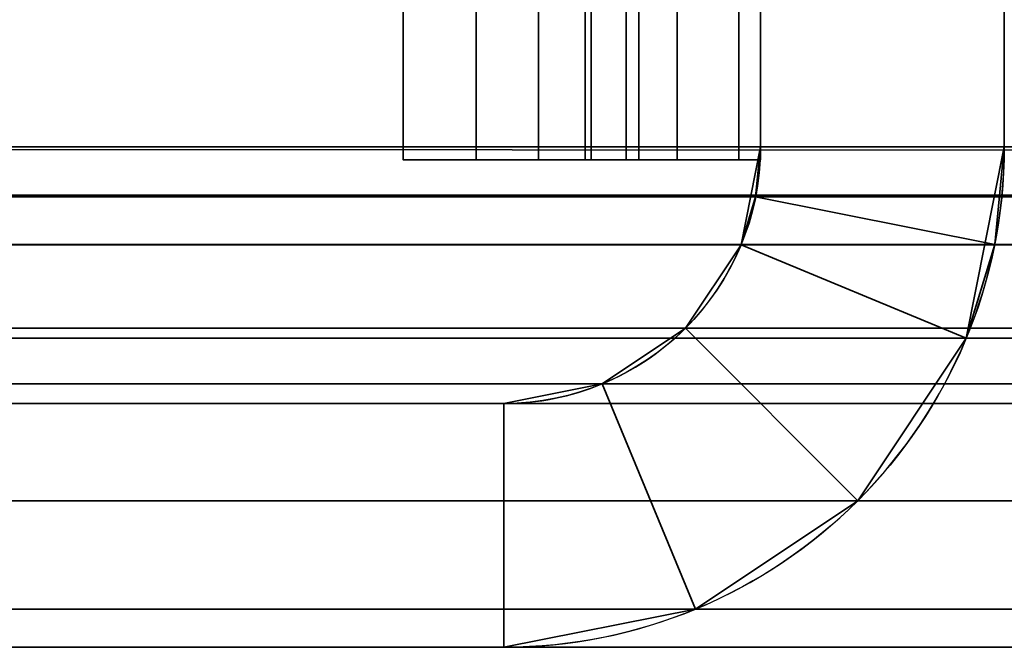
# Model space of a CAD drawing. Header units: millimetres. Extents: x -587 to 3688, y -115 to 120.
# Tile 621 of 656: x 2481.44 to 2487.5, y -50 to -46.14. Entities that reach past the tile are written whole.
import ezdxf

# ---------------------------------------------------------------- set-up
doc = ezdxf.new("R2010")
doc.units = ezdxf.units.MM
doc.layers.add('151', color=7, linetype='Continuous', true_color=0xffffff)

# ---------------------------------------------------------------- blocks, each defined once
blk = doc.blocks.new('UG_SURFACE_088')
at = {"layer": '151', "color": 252, "linetype": 'Continuous', "lineweight": 35}
for points in [[(2485.25, -19.7109, 1006.1272), (2485.25, -19.658, 1005.6237), (2485.25, -40.4485, 996), (2485.25, -47, 1014.0001)], [(2485.25, -19.7109, 1006.1272), (2485.25, -47, 1014.0001), (2485.25, -47, 1014.25), (2485.25, -45.3736, 1014.5735)], [(2486.0001, -20.3733, 1005.3914), (2486.0001, -20.4589, 1006.2059), (2486.0001, -47, 1014.0001), (2486.0001, -40.4485, 996)], [(2486.0001, -45.3736, 1014.5735), (2486.0001, -47, 1014.25), (2486.0001, -47, 1014.0001), (2486.0001, -20.4589, 1006.2059)], [(2486.0001, -47, 1014.0001), (2485.25, -47, 1014.0001), (2485.25, -40.4485, 996), (2486.0001, -40.4485, 996)], [(2485.25, -47, 1165.75), (2485.25, -45.3736, 1165.4265), (2485.1739, -45.52, 1165.0729), (2485.1739, -47, 1165.3674)], [(2485.25, -45.3736, 1014.5735), (2485.25, -47, 1014.25), (2485.1739, -47, 1014.6327), (2485.1739, -45.52, 1014.927)], [(2485.25, -45.3736, 1165.4265), (2485.25, -47, 1165.75), (2485.25, -47, 1166), (2485.25, -45.7122, 1169.5381)], [(2485.8668, -47, 1165.0803), (2485.8668, -45.6299, 1164.8078), (2486.0001, -45.3736, 1165.4265), (2486.0001, -47, 1165.75)], [(2485.8668, -45.6299, 1015.1923), (2485.8668, -47, 1014.9196), (2486.0001, -47, 1014.25), (2486.0001, -45.3736, 1014.5735)], [(2486.0001, -45.8491, 1169.1622), (2486.0001, -47, 1166), (2486.0001, -47, 1165.75), (2486.0001, -45.3736, 1165.4265)], [(2485.1739, -47, 1165.3674), (2485.1739, -45.52, 1165.0729), (2484.9572, -45.6442, 1164.7732), (2484.9572, -47, 1165.0429)], [(2485.1739, -45.52, 1014.927), (2485.1739, -47, 1014.6327), (2484.9572, -47, 1014.9571), (2484.9572, -45.6442, 1015.2268)], [(2484.9572, -47, 1165.0429), (2484.9572, -45.6442, 1164.7732), (2484.6327, -45.7271, 1164.573), (2484.6327, -47, 1164.8262)], [(2484.9572, -45.6442, 1015.2268), (2484.9572, -47, 1014.9571), (2484.6327, -47, 1015.1739), (2484.6327, -45.7271, 1015.4271)], [(2485.4875, -47, 1164.5125), (2485.4875, -45.8471, 1164.2833), (2485.8668, -45.6299, 1164.8078), (2485.8668, -47, 1165.0803)], [(2485.4875, -45.8471, 1015.7168), (2485.4875, -47, 1015.4874), (2485.8668, -47, 1014.9196), (2485.8668, -45.6299, 1015.1923)], [(2484.6327, -47, 1164.8262), (2484.6327, -45.7271, 1164.573), (2484.2501, -45.7563, 1164.5026), (2484.2501, -47, 1164.75)], [(2484.6327, -45.7271, 1015.4271), (2484.6327, -47, 1015.1739), (2484.2501, -47, 1015.25), (2484.2501, -45.7563, 1015.4974)], [(2485.25, -45.7122, 1169.5381), (2485.25, -47, 1166), (2486.0001, -47, 1166), (2486.0001, -45.8491, 1169.1622)], [(2484.2501, -47, 1015.25), (2483.7999, -47, 1015.25), (2483.7999, -45.7563, 1015.4974), (2484.2501, -45.7563, 1015.4974)], [(2484.2501, -45.7563, 1164.5026), (2483.7999, -45.7563, 1164.5026), (2483.7999, -47, 1164.75), (2484.2501, -47, 1164.75)], [(2483.7999, -45.7563, 1015.4974), (2483.7999, -47, 1015.25), (2483.7999, -47, 1016), (2483.7999, -46.0433, 1016.1903)], [(2483.7999, -46.0433, 1163.8097), (2483.7999, -47, 1164), (2483.7999, -47, 1164.75), (2483.7999, -45.7563, 1164.5026)], [(2484.9198, -47, 1164.1332), (2484.9198, -45.9923, 1163.9328), (2485.4875, -45.8471, 1164.2833), (2485.4875, -47, 1164.5125)], [(2484.9198, -45.9923, 1016.0673), (2484.9198, -47, 1015.8668), (2485.4875, -47, 1015.4874), (2485.4875, -45.8471, 1015.7168)], [(2484.2501, -46.0433, 1016.1903), (2483.7999, -46.0433, 1016.1903), (2483.7999, -47, 1016), (2484.2501, -47, 1016)], [(2484.2501, -47, 1164), (2483.7999, -47, 1164), (2483.7999, -46.0433, 1163.8097), (2484.2501, -46.0433, 1163.8097)], [(2484.2501, -47, 1164), (2484.2501, -46.0433, 1163.8097), (2484.9198, -45.9923, 1163.9328), (2484.9198, -47, 1164.1332)], [(2484.2501, -46.0433, 1016.1903), (2484.2501, -47, 1016), (2484.9198, -47, 1015.8668), (2484.9198, -45.9923, 1016.0673)], [(2484.2501, -47, 1016), (2483.7999, -47, 1016), (2483.7999, -47, 1015.25), (2484.2501, -47, 1015.25)], [(2484.2501, -47, 1164.75), (2483.7999, -47, 1164.75), (2483.7999, -47, 1164), (2484.2501, -47, 1164)], [(2484.2501, -47, 1015.25), (2484.6327, -47, 1015.1739), (2484.9198, -47, 1015.8668), (2484.2501, -47, 1016)], [(2484.2501, -47, 1164), (2484.9198, -47, 1164.1332), (2484.6327, -47, 1164.8262), (2484.2501, -47, 1164.75)], [(2485.4875, -47, 1015.4874), (2484.9198, -47, 1015.8668), (2484.6327, -47, 1015.1739), (2484.9572, -47, 1014.9571)], [(2484.9572, -47, 1165.0429), (2484.6327, -47, 1164.8262), (2484.9198, -47, 1164.1332), (2485.4875, -47, 1164.5125)], [(2484.9572, -47, 1014.9571), (2485.1739, -47, 1014.6327), (2485.8668, -47, 1014.9196), (2485.4875, -47, 1015.4874)], [(2485.1739, -47, 1165.3674), (2484.9572, -47, 1165.0429), (2485.4875, -47, 1164.5125), (2485.8668, -47, 1165.0803)], [(2486.0001, -47, 1014.25), (2485.8668, -47, 1014.9196), (2485.1739, -47, 1014.6327), (2485.25, -47, 1014.25)], [(2485.25, -47, 1165.75), (2485.1739, -47, 1165.3674), (2485.8668, -47, 1165.0803), (2486.0001, -47, 1165.75)], [(2485.25, -47, 1014.25), (2485.25, -47, 1014.0001), (2486.0001, -47, 1014.0001), (2486.0001, -47, 1014.25)], [(2486.0001, -47, 1165.75), (2486.0001, -47, 1166), (2485.25, -47, 1166), (2485.25, -47, 1165.75)]]:
    blk.add_3dface(points, dxfattribs=at)
blk = doc.blocks.new('UG_SURFACE_089')
at = {"layer": '151', "color": 252, "linetype": 'Continuous', "lineweight": 35}
for points in [[(2486.0001, -46.92, 2022.5), (2486.0001, 13.92, 2022.5), (2486.0001, 13.92, -7), (2486.0001, -46.92, -7)], [(2486.0001, 13.92, 2022.5), (2486.0001, -46.92, 2022.5), (2487.5, -46.92, 2020.9999), (2487.5, 13.92, 2020.9999)], [(2487.5, 13.92, -7), (2487.5, -46.92, -7), (2486.0001, -46.92, -7), (2486.0001, 13.92, -7)], [(2487.5, -46.92, 2020.9999), (2487.5, -46.92, -7), (2487.5, 13.92, -7), (2487.5, 13.92, 2020.9999)], [(2485.9695, -47.2282, 2022.5303), (2486.0001, -46.92, -7), (2485.8797, -47.5246, -7)], [(2487.5, -46.92, -7), (2487.2656, -48.0987, -7), (2485.8797, -47.5246, -7), (2486.0001, -46.92, -7)], [(2485.9695, -47.2282, 2022.5303), (2486.0001, -46.92, 2022.5), (2486.0001, -46.92, -7)], [(2486.0001, -46.92, 2022.5), (2485.9695, -47.2282, 2022.5303), (2487.4408, -47.5209, 2021.0593), (2487.5, -46.92, 2020.9999)], [(2487.2656, -48.0987, -7), (2487.5, -46.92, -7), (2487.5, -46.92, 2020.9999)], [(2487.5, -46.92, 2020.9999), (2487.4408, -47.5209, 2021.0593), (2487.2656, -48.0987, -7)], [(2485.8797, -47.5246, -7), (2485.8797, -47.5246, 2022.6202), (2485.9695, -47.2282, 2022.5303)], [(2485.9695, -47.2282, 2022.5303), (2485.8797, -47.5246, 2022.6202), (2487.2656, -48.0987, 2021.2345), (2487.4408, -47.5209, 2021.0593)], [(2485.8797, -47.5246, 2022.6202), (2485.8797, -47.5246, -7), (2485.5373, -48.0372, -7), (2485.5373, -48.0372, 2022.9628)], [(2485.8797, -47.5246, 2022.6202), (2485.5373, -48.0372, 2022.9628), (2486.5978, -49.0979, 2021.9021), (2487.2656, -48.0987, 2021.2345)], [(2487.2656, -48.0987, -7), (2486.5978, -49.0979, -7), (2485.5373, -48.0372, -7), (2485.8797, -47.5246, -7)], [(2487.4408, -47.5209, 2021.0593), (2487.2656, -48.0987, 2021.2345), (2487.2656, -48.0987, -7)], [(2485.5373, -48.0372, 2022.9628), (2485.5373, -48.0372, -7), (2485.0247, -48.3797, -7), (2485.0247, -48.3797, 2023.4754)], [(2485.5986, -49.7655, 2022.9013), (2486.5978, -49.0979, 2021.9021), (2485.5373, -48.0372, 2022.9628), (2485.0247, -48.3797, 2023.4754)], [(2485.0247, -48.3797, -7), (2485.5373, -48.0372, -7), (2486.5978, -49.0979, -7), (2485.5986, -49.7655, -7)], [(2486.5978, -49.0979, 2021.9021), (2486.5978, -49.0979, -7), (2487.2656, -48.0987, -7), (2487.2656, -48.0987, 2021.2345)], [(2485.0247, -48.3797, 2023.4754), (2485.0247, -48.3797, -7), (2484.4201, -48.5, -7), (2484.4201, -48.5, 2024.08)], [(2484.4201, -50, 2024.08), (2485.5986, -49.7655, 2022.9013), (2485.0247, -48.3797, 2023.4754), (2484.4201, -48.5, 2024.08)], [(2484.4201, -48.5, -7), (2485.0247, -48.3797, -7), (2485.5986, -49.7655, -7), (2484.4201, -50, -7)], [(2450.5799, -48.5, 2057.92), (2484.4201, -48.5, 2024.08), (2484.4201, -48.5, -7), (2450.5799, -48.5, -7)], [(2450.5799, -50, 2057.92), (2484.4201, -50, 2024.08), (2484.4201, -48.5, 2024.08), (2450.5799, -48.5, 2057.92)], [(2450.5799, -48.5, -7), (2484.4201, -48.5, -7), (2484.4201, -50, -7), (2450.5799, -50, -7)], [(2485.5986, -49.7655, 2022.9013), (2485.5986, -49.7655, -7), (2486.5978, -49.0979, -7), (2486.5978, -49.0979, 2021.9021)], [(2484.4201, -50, 2024.08), (2484.4201, -50, -7), (2485.5986, -49.7655, -7), (2485.5986, -49.7655, 2022.9013)], [(2450.5799, -50, 2057.92), (2450.5799, -50, -7), (2484.4201, -50, -7), (2484.4201, -50, 2024.08)]]:
    blk.add_3dface(points, dxfattribs=at)
blk = doc.blocks.new('UG_SURFACE_090')
at = {"layer": '151', "color": 252, "linetype": 'Continuous', "lineweight": 35}
for points in [[(2486.0001, -46.92, 2022.5), (2486.0001, 13.92, 2022.5), (2486.0001, 13.92, -7), (2486.0001, -46.92, -7)], [(2486.0001, 13.92, 2022.5), (2486.0001, -46.92, 2022.5), (2487.5, -46.92, 2020.9999), (2487.5, 13.92, 2020.9999)], [(2487.5, 13.92, -7), (2487.5, -46.92, -7), (2486.0001, -46.92, -7), (2486.0001, 13.92, -7)], [(2487.5, -46.92, 2020.9999), (2487.5, -46.92, -7), (2487.5, 13.92, -7), (2487.5, 13.92, 2020.9999)], [(2485.9695, -47.2282, 2022.5303), (2486.0001, -46.92, -7), (2485.8797, -47.5246, -7)], [(2487.5, -46.92, -7), (2487.2656, -48.0987, -7), (2485.8797, -47.5246, -7), (2486.0001, -46.92, -7)], [(2485.9695, -47.2282, 2022.5303), (2486.0001, -46.92, 2022.5), (2486.0001, -46.92, -7)], [(2486.0001, -46.92, 2022.5), (2485.9695, -47.2282, 2022.5303), (2487.4408, -47.5209, 2021.0593), (2487.5, -46.92, 2020.9999)], [(2487.2656, -48.0987, -7), (2487.5, -46.92, -7), (2487.5, -46.92, 2020.9999)], [(2487.5, -46.92, 2020.9999), (2487.4408, -47.5209, 2021.0593), (2487.2656, -48.0987, -7)], [(2485.8797, -47.5246, -7), (2485.8797, -47.5246, 2022.6202), (2485.9695, -47.2282, 2022.5303)], [(2485.9695, -47.2282, 2022.5303), (2485.8797, -47.5246, 2022.6202), (2487.2656, -48.0987, 2021.2345), (2487.4408, -47.5209, 2021.0593)], [(2485.8797, -47.5246, 2022.6202), (2485.8797, -47.5246, -7), (2485.5373, -48.0372, -7), (2485.5373, -48.0372, 2022.9628)], [(2485.8797, -47.5246, 2022.6202), (2485.5373, -48.0372, 2022.9628), (2486.5978, -49.0979, 2021.9021), (2487.2656, -48.0987, 2021.2345)], [(2487.2656, -48.0987, -7), (2486.5978, -49.0979, -7), (2485.5373, -48.0372, -7), (2485.8797, -47.5246, -7)], [(2487.4408, -47.5209, 2021.0593), (2487.2656, -48.0987, 2021.2345), (2487.2656, -48.0987, -7)], [(2485.5373, -48.0372, 2022.9628), (2485.5373, -48.0372, -7), (2485.0247, -48.3797, -7), (2485.0247, -48.3797, 2023.4754)], [(2485.5986, -49.7655, 2022.9013), (2486.5978, -49.0979, 2021.9021), (2485.5373, -48.0372, 2022.9628), (2485.0247, -48.3797, 2023.4754)], [(2485.0247, -48.3797, -7), (2485.5373, -48.0372, -7), (2486.5978, -49.0979, -7), (2485.5986, -49.7655, -7)], [(2486.5978, -49.0979, 2021.9021), (2486.5978, -49.0979, -7), (2487.2656, -48.0987, -7), (2487.2656, -48.0987, 2021.2345)], [(2485.0247, -48.3797, 2023.4754), (2485.0247, -48.3797, -7), (2484.4201, -48.5, -7), (2484.4201, -48.5, 2024.08)], [(2484.4201, -50, 2024.08), (2485.5986, -49.7655, 2022.9013), (2485.0247, -48.3797, 2023.4754), (2484.4201, -48.5, 2024.08)], [(2484.4201, -48.5, -7), (2485.0247, -48.3797, -7), (2485.5986, -49.7655, -7), (2484.4201, -50, -7)], [(2450.5799, -48.5, 2057.92), (2484.4201, -48.5, 2024.08), (2484.4201, -48.5, -7), (2450.5799, -48.5, -7)], [(2450.5799, -50, 2057.92), (2484.4201, -50, 2024.08), (2484.4201, -48.5, 2024.08), (2450.5799, -48.5, 2057.92)], [(2450.5799, -48.5, -7), (2484.4201, -48.5, -7), (2484.4201, -50, -7), (2450.5799, -50, -7)], [(2485.5986, -49.7655, 2022.9013), (2485.5986, -49.7655, -7), (2486.5978, -49.0979, -7), (2486.5978, -49.0979, 2021.9021)], [(2484.4201, -50, 2024.08), (2484.4201, -50, -7), (2485.5986, -49.7655, -7), (2485.5986, -49.7655, 2022.9013)], [(2450.5799, -50, 2057.92), (2450.5799, -50, -7), (2484.4201, -50, -7), (2484.4201, -50, 2024.08)]]:
    blk.add_3dface(points, dxfattribs=at)
blk = doc.blocks.new('UG_SURFACE_091')
at = {"layer": '151', "color": 252, "linetype": 'Continuous', "lineweight": 35}
for points in [[(2485.25, -19.7109, 1006.1272), (2485.25, -19.658, 1005.6237), (2485.25, -40.4485, 996), (2485.25, -47, 1014.0001)], [(2485.25, -19.7109, 1006.1272), (2485.25, -47, 1014.0001), (2485.25, -47, 1014.25), (2485.25, -45.3736, 1014.5735)], [(2486.0001, -20.3733, 1005.3914), (2486.0001, -20.4589, 1006.2059), (2486.0001, -47, 1014.0001), (2486.0001, -40.4485, 996)], [(2486.0001, -45.3736, 1014.5735), (2486.0001, -47, 1014.25), (2486.0001, -47, 1014.0001), (2486.0001, -20.4589, 1006.2059)], [(2486.0001, -47, 1014.0001), (2485.25, -47, 1014.0001), (2485.25, -40.4485, 996), (2486.0001, -40.4485, 996)], [(2485.25, -47, 1165.75), (2485.25, -45.3736, 1165.4265), (2485.1739, -45.52, 1165.0729), (2485.1739, -47, 1165.3674)], [(2485.25, -45.3736, 1014.5735), (2485.25, -47, 1014.25), (2485.1739, -47, 1014.6327), (2485.1739, -45.52, 1014.927)], [(2485.25, -45.3736, 1165.4265), (2485.25, -47, 1165.75), (2485.25, -47, 1166), (2485.25, -45.7122, 1169.5381)], [(2485.8668, -47, 1165.0803), (2485.8668, -45.6299, 1164.8078), (2486.0001, -45.3736, 1165.4265), (2486.0001, -47, 1165.75)], [(2485.8668, -45.6299, 1015.1923), (2485.8668, -47, 1014.9196), (2486.0001, -47, 1014.25), (2486.0001, -45.3736, 1014.5735)], [(2486.0001, -45.8491, 1169.1622), (2486.0001, -47, 1166), (2486.0001, -47, 1165.75), (2486.0001, -45.3736, 1165.4265)], [(2485.1739, -47, 1165.3674), (2485.1739, -45.52, 1165.0729), (2484.9572, -45.6442, 1164.7732), (2484.9572, -47, 1165.0429)], [(2485.1739, -45.52, 1014.927), (2485.1739, -47, 1014.6327), (2484.9572, -47, 1014.9571), (2484.9572, -45.6442, 1015.2268)], [(2484.9572, -47, 1165.0429), (2484.9572, -45.6442, 1164.7732), (2484.6327, -45.7271, 1164.573), (2484.6327, -47, 1164.8262)], [(2484.9572, -45.6442, 1015.2268), (2484.9572, -47, 1014.9571), (2484.6327, -47, 1015.1739), (2484.6327, -45.7271, 1015.4271)], [(2485.4875, -47, 1164.5125), (2485.4875, -45.8471, 1164.2833), (2485.8668, -45.6299, 1164.8078), (2485.8668, -47, 1165.0803)], [(2485.4875, -45.8471, 1015.7168), (2485.4875, -47, 1015.4874), (2485.8668, -47, 1014.9196), (2485.8668, -45.6299, 1015.1923)], [(2484.6327, -47, 1164.8262), (2484.6327, -45.7271, 1164.573), (2484.2501, -45.7563, 1164.5026), (2484.2501, -47, 1164.75)], [(2484.6327, -45.7271, 1015.4271), (2484.6327, -47, 1015.1739), (2484.2501, -47, 1015.25), (2484.2501, -45.7563, 1015.4974)], [(2485.25, -45.7122, 1169.5381), (2485.25, -47, 1166), (2486.0001, -47, 1166), (2486.0001, -45.8491, 1169.1622)], [(2484.2501, -47, 1015.25), (2483.7999, -47, 1015.25), (2483.7999, -45.7563, 1015.4974), (2484.2501, -45.7563, 1015.4974)], [(2484.2501, -45.7563, 1164.5026), (2483.7999, -45.7563, 1164.5026), (2483.7999, -47, 1164.75), (2484.2501, -47, 1164.75)], [(2483.7999, -45.7563, 1015.4974), (2483.7999, -47, 1015.25), (2483.7999, -47, 1016), (2483.7999, -46.0433, 1016.1903)], [(2483.7999, -46.0433, 1163.8097), (2483.7999, -47, 1164), (2483.7999, -47, 1164.75), (2483.7999, -45.7563, 1164.5026)], [(2484.9198, -47, 1164.1332), (2484.9198, -45.9923, 1163.9328), (2485.4875, -45.8471, 1164.2833), (2485.4875, -47, 1164.5125)], [(2484.9198, -45.9923, 1016.0673), (2484.9198, -47, 1015.8668), (2485.4875, -47, 1015.4874), (2485.4875, -45.8471, 1015.7168)], [(2484.2501, -46.0433, 1016.1903), (2483.7999, -46.0433, 1016.1903), (2483.7999, -47, 1016), (2484.2501, -47, 1016)], [(2484.2501, -47, 1164), (2483.7999, -47, 1164), (2483.7999, -46.0433, 1163.8097), (2484.2501, -46.0433, 1163.8097)], [(2484.2501, -47, 1164), (2484.2501, -46.0433, 1163.8097), (2484.9198, -45.9923, 1163.9328), (2484.9198, -47, 1164.1332)], [(2484.2501, -46.0433, 1016.1903), (2484.2501, -47, 1016), (2484.9198, -47, 1015.8668), (2484.9198, -45.9923, 1016.0673)], [(2484.2501, -47, 1016), (2483.7999, -47, 1016), (2483.7999, -47, 1015.25), (2484.2501, -47, 1015.25)], [(2484.2501, -47, 1164.75), (2483.7999, -47, 1164.75), (2483.7999, -47, 1164), (2484.2501, -47, 1164)], [(2484.2501, -47, 1015.25), (2484.6327, -47, 1015.1739), (2484.9198, -47, 1015.8668), (2484.2501, -47, 1016)], [(2484.2501, -47, 1164), (2484.9198, -47, 1164.1332), (2484.6327, -47, 1164.8262), (2484.2501, -47, 1164.75)], [(2485.4875, -47, 1015.4874), (2484.9198, -47, 1015.8668), (2484.6327, -47, 1015.1739), (2484.9572, -47, 1014.9571)], [(2484.9572, -47, 1165.0429), (2484.6327, -47, 1164.8262), (2484.9198, -47, 1164.1332), (2485.4875, -47, 1164.5125)], [(2484.9572, -47, 1014.9571), (2485.1739, -47, 1014.6327), (2485.8668, -47, 1014.9196), (2485.4875, -47, 1015.4874)], [(2485.1739, -47, 1165.3674), (2484.9572, -47, 1165.0429), (2485.4875, -47, 1164.5125), (2485.8668, -47, 1165.0803)], [(2486.0001, -47, 1014.25), (2485.8668, -47, 1014.9196), (2485.1739, -47, 1014.6327), (2485.25, -47, 1014.25)], [(2485.25, -47, 1165.75), (2485.1739, -47, 1165.3674), (2485.8668, -47, 1165.0803), (2486.0001, -47, 1165.75)], [(2485.25, -47, 1014.25), (2485.25, -47, 1014.0001), (2486.0001, -47, 1014.0001), (2486.0001, -47, 1014.25)], [(2486.0001, -47, 1165.75), (2486.0001, -47, 1166), (2485.25, -47, 1166), (2485.25, -47, 1165.75)]]:
    blk.add_3dface(points, dxfattribs=at)
blk = doc.blocks.new('UG_SURFACE_093')
at = {"layer": '151', "color": 252, "linetype": 'Continuous', "lineweight": 35}
for points in [[(2486.0001, -46.92, 2022.5), (3513.9999, -46.92, 2022.5), (3513.9999, 13.92, 2022.5), (2486.0001, 13.92, 2022.5)], [(2487.5, 13.92, 2020.9999), (2487.5, -46.92, 2020.9999), (2486.0001, -46.92, 2022.5), (2486.0001, 13.92, 2022.5)], [(2487.5, -46.92, 2020.9999), (2487.5, 13.92, 2020.9999), (3512.5, 13.92, 2020.9999), (3512.5, -46.92, 2020.9999)], [(2447.5, -40, 2061.0001), (2447.5, -46.92, 2061.0001), (3552.5, -46.92, 2061.0001), (3552.5, -40, 2061.0001)], [(2448.9999, -40, 2059.5), (3551.0001, -40, 2059.5), (3551.0001, -46.92, 2059.5), (2448.9999, -46.92, 2059.5)], [(3552.4409, -47.5209, 2060.9407), (2447.5, -46.92, 2061.0001), (2447.5591, -47.5209, 2060.9407)], [(3552.4409, -47.5209, 2060.9407), (3552.5, -46.92, 2061.0001), (2447.5, -46.92, 2061.0001)], [(2449.0304, -47.2282, 2059.4697), (2448.9999, -46.92, 2059.5), (3551.0001, -46.92, 2059.5)], [(2449.0304, -47.2282, 2059.4697), (3551.0001, -46.92, 2059.5), (3550.9696, -47.2282, 2059.4697)], [(3514.0305, -47.2282, 2022.5303), (2486.0001, -46.92, 2022.5), (2485.9695, -47.2282, 2022.5303)], [(2487.5, -46.92, 2020.9999), (2487.4408, -47.5209, 2021.0593), (2485.9695, -47.2282, 2022.5303), (2486.0001, -46.92, 2022.5)], [(3514.0305, -47.2282, 2022.5303), (3513.9999, -46.92, 2022.5), (2486.0001, -46.92, 2022.5)], [(2487.4408, -47.5209, 2021.0593), (3512.5, -46.92, 2020.9999), (3512.5592, -47.5209, 2021.0593)], [(2487.4408, -47.5209, 2021.0593), (2487.5, -46.92, 2020.9999), (3512.5, -46.92, 2020.9999)], [(3550.9696, -47.2282, 2059.4697), (3550.8797, -47.5246, 2059.3798), (2449.1203, -47.5246, 2059.3798), (2449.0304, -47.2282, 2059.4697)], [(2485.9695, -47.2282, 2022.5303), (2485.8797, -47.5246, 2022.6202), (3514.1203, -47.5246, 2022.6202)], [(2487.4408, -47.5209, 2021.0593), (2487.2656, -48.0987, 2021.2345), (2485.8797, -47.5246, 2022.6202), (2485.9695, -47.2282, 2022.5303)], [(2485.9695, -47.2282, 2022.5303), (3514.1203, -47.5246, 2022.6202), (3514.0305, -47.2282, 2022.5303)], [(2447.5591, -47.5209, 2060.9407), (2447.7344, -48.0987, 2060.7655), (3552.2656, -48.0987, 2060.7655), (3552.4409, -47.5209, 2060.9407)], [(3550.5373, -48.0372, 2059.0372), (2449.4627, -48.0372, 2059.0372), (2449.1203, -47.5246, 2059.3798), (3550.8797, -47.5246, 2059.3798)], [(3514.1203, -47.5246, 2022.6202), (2485.8797, -47.5246, 2022.6202), (2485.5373, -48.0372, 2022.9628), (3514.4627, -48.0372, 2022.9628)], [(2487.2656, -48.0987, 2021.2345), (2486.5978, -49.0979, 2021.9021), (2485.5373, -48.0372, 2022.9628), (2485.8797, -47.5246, 2022.6202)], [(3512.5592, -47.5209, 2021.0593), (2487.2656, -48.0987, 2021.2345), (2487.4408, -47.5209, 2021.0593)], [(3512.5592, -47.5209, 2021.0593), (3512.7344, -48.0987, 2021.2345), (2487.2656, -48.0987, 2021.2345)], [(3550.0247, -48.3797, 2058.5246), (2449.9753, -48.3797, 2058.5246), (2449.4627, -48.0372, 2059.0372), (3550.5373, -48.0372, 2059.0372)], [(3514.4627, -48.0372, 2022.9628), (2485.5373, -48.0372, 2022.9628), (2485.0247, -48.3797, 2023.4754), (3514.9753, -48.3797, 2023.4754)], [(2485.0247, -48.3797, 2023.4754), (2485.5373, -48.0372, 2022.9628), (2486.5978, -49.0979, 2021.9021), (2485.5986, -49.7655, 2022.9013)], [(3552.2656, -48.0987, 2060.7655), (2447.7344, -48.0987, 2060.7655), (2448.4022, -49.0979, 2060.0979), (3551.5978, -49.0979, 2060.0979)], [(3513.4022, -49.0979, 2021.9021), (2486.5978, -49.0979, 2021.9021), (2487.2656, -48.0987, 2021.2345), (3512.7344, -48.0987, 2021.2345)], [(3549.4201, -48.5, 2057.92), (2450.5799, -48.5, 2057.92), (2449.9753, -48.3797, 2058.5246), (3550.0247, -48.3797, 2058.5246)], [(3514.9753, -48.3797, 2023.4754), (2485.0247, -48.3797, 2023.4754), (2484.4201, -48.5, 2024.08), (3515.5799, -48.5, 2024.08)], [(2484.4201, -48.5, 2024.08), (2485.0247, -48.3797, 2023.4754), (2485.5986, -49.7655, 2022.9013), (2484.4201, -50, 2024.08)], [(2450.5799, -48.5, 2057.92), (3549.4201, -48.5, 2057.92), (3515.5799, -48.5, 2024.08), (2484.4201, -48.5, 2024.08)], [(2484.4201, -50, 2024.08), (2450.5799, -50, 2057.92), (2450.5799, -48.5, 2057.92), (2484.4201, -48.5, 2024.08)], [(3551.5978, -49.0979, 2060.0979), (2448.4022, -49.0979, 2060.0979), (2449.4014, -49.7655, 2059.0987), (3550.5986, -49.7655, 2059.0987)], [(3514.4014, -49.7655, 2022.9013), (2485.5986, -49.7655, 2022.9013), (2486.5978, -49.0979, 2021.9021), (3513.4022, -49.0979, 2021.9021)], [(3550.5986, -49.7655, 2059.0987), (2449.4014, -49.7655, 2059.0987), (2450.5799, -50, 2057.92), (3549.4201, -50, 2057.92)], [(3515.5799, -50, 2024.08), (2484.4201, -50, 2024.08), (2485.5986, -49.7655, 2022.9013), (3514.4014, -49.7655, 2022.9013)], [(2450.5799, -50, 2057.92), (2484.4201, -50, 2024.08), (3515.5799, -50, 2024.08), (3549.4201, -50, 2057.92)]]:
    blk.add_3dface(points, dxfattribs=at)
blk = doc.blocks.new('UG_SURFACE_120')
at = {"layer": '151', "color": 252, "linetype": 'Continuous', "lineweight": 35}
for points in [[(2485.25, -19.7109, 1006.1272), (2485.25, -19.658, 1005.6237), (2485.25, -40.4485, 996), (2485.25, -47, 1014.0001)], [(2485.25, -19.7109, 1006.1272), (2485.25, -47, 1014.0001), (2485.25, -47, 1014.25), (2485.25, -45.3736, 1014.5735)], [(2486.0001, -20.3733, 1005.3914), (2486.0001, -20.4589, 1006.2059), (2486.0001, -47, 1014.0001), (2486.0001, -40.4485, 996)], [(2486.0001, -45.3736, 1014.5735), (2486.0001, -47, 1014.25), (2486.0001, -47, 1014.0001), (2486.0001, -20.4589, 1006.2059)], [(2486.0001, -47, 1014.0001), (2485.25, -47, 1014.0001), (2485.25, -40.4485, 996), (2486.0001, -40.4485, 996)], [(2485.25, -47, 1165.75), (2485.25, -45.3736, 1165.4265), (2485.1739, -45.52, 1165.0729), (2485.1739, -47, 1165.3674)], [(2485.25, -45.3736, 1014.5735), (2485.25, -47, 1014.25), (2485.1739, -47, 1014.6327), (2485.1739, -45.52, 1014.927)], [(2485.25, -45.3736, 1165.4265), (2485.25, -47, 1165.75), (2485.25, -47, 1166), (2485.25, -45.7122, 1169.5381)], [(2485.8668, -47, 1165.0803), (2485.8668, -45.6299, 1164.8078), (2486.0001, -45.3736, 1165.4265), (2486.0001, -47, 1165.75)], [(2485.8668, -45.6299, 1015.1923), (2485.8668, -47, 1014.9196), (2486.0001, -47, 1014.25), (2486.0001, -45.3736, 1014.5735)], [(2486.0001, -45.8491, 1169.1622), (2486.0001, -47, 1166), (2486.0001, -47, 1165.75), (2486.0001, -45.3736, 1165.4265)], [(2485.1739, -47, 1165.3674), (2485.1739, -45.52, 1165.0729), (2484.9572, -45.6442, 1164.7732), (2484.9572, -47, 1165.0429)], [(2485.1739, -45.52, 1014.927), (2485.1739, -47, 1014.6327), (2484.9572, -47, 1014.9571), (2484.9572, -45.6442, 1015.2268)], [(2484.9572, -47, 1165.0429), (2484.9572, -45.6442, 1164.7732), (2484.6327, -45.7271, 1164.573), (2484.6327, -47, 1164.8262)], [(2484.9572, -45.6442, 1015.2268), (2484.9572, -47, 1014.9571), (2484.6327, -47, 1015.1739), (2484.6327, -45.7271, 1015.4271)], [(2485.4875, -47, 1164.5125), (2485.4875, -45.8471, 1164.2833), (2485.8668, -45.6299, 1164.8078), (2485.8668, -47, 1165.0803)], [(2485.4875, -45.8471, 1015.7168), (2485.4875, -47, 1015.4874), (2485.8668, -47, 1014.9196), (2485.8668, -45.6299, 1015.1923)], [(2484.6327, -47, 1164.8262), (2484.6327, -45.7271, 1164.573), (2484.2501, -45.7563, 1164.5026), (2484.2501, -47, 1164.75)], [(2484.6327, -45.7271, 1015.4271), (2484.6327, -47, 1015.1739), (2484.2501, -47, 1015.25), (2484.2501, -45.7563, 1015.4974)], [(2485.25, -45.7122, 1169.5381), (2485.25, -47, 1166), (2486.0001, -47, 1166), (2486.0001, -45.8491, 1169.1622)], [(2484.2501, -47, 1015.25), (2483.7999, -47, 1015.25), (2483.7999, -45.7563, 1015.4974), (2484.2501, -45.7563, 1015.4974)], [(2484.2501, -45.7563, 1164.5026), (2483.7999, -45.7563, 1164.5026), (2483.7999, -47, 1164.75), (2484.2501, -47, 1164.75)], [(2483.7999, -45.7563, 1015.4974), (2483.7999, -47, 1015.25), (2483.7999, -47, 1016), (2483.7999, -46.0433, 1016.1903)], [(2483.7999, -46.0433, 1163.8097), (2483.7999, -47, 1164), (2483.7999, -47, 1164.75), (2483.7999, -45.7563, 1164.5026)], [(2484.9198, -47, 1164.1332), (2484.9198, -45.9923, 1163.9328), (2485.4875, -45.8471, 1164.2833), (2485.4875, -47, 1164.5125)], [(2484.9198, -45.9923, 1016.0673), (2484.9198, -47, 1015.8668), (2485.4875, -47, 1015.4874), (2485.4875, -45.8471, 1015.7168)], [(2484.2501, -46.0433, 1016.1903), (2483.7999, -46.0433, 1016.1903), (2483.7999, -47, 1016), (2484.2501, -47, 1016)], [(2484.2501, -47, 1164), (2483.7999, -47, 1164), (2483.7999, -46.0433, 1163.8097), (2484.2501, -46.0433, 1163.8097)], [(2484.2501, -47, 1164), (2484.2501, -46.0433, 1163.8097), (2484.9198, -45.9923, 1163.9328), (2484.9198, -47, 1164.1332)], [(2484.2501, -46.0433, 1016.1903), (2484.2501, -47, 1016), (2484.9198, -47, 1015.8668), (2484.9198, -45.9923, 1016.0673)], [(2484.2501, -47, 1016), (2483.7999, -47, 1016), (2483.7999, -47, 1015.25), (2484.2501, -47, 1015.25)], [(2484.2501, -47, 1164.75), (2483.7999, -47, 1164.75), (2483.7999, -47, 1164), (2484.2501, -47, 1164)], [(2484.2501, -47, 1015.25), (2484.6327, -47, 1015.1739), (2484.9198, -47, 1015.8668), (2484.2501, -47, 1016)], [(2484.2501, -47, 1164), (2484.9198, -47, 1164.1332), (2484.6327, -47, 1164.8262), (2484.2501, -47, 1164.75)], [(2485.4875, -47, 1015.4874), (2484.9198, -47, 1015.8668), (2484.6327, -47, 1015.1739), (2484.9572, -47, 1014.9571)], [(2484.9572, -47, 1165.0429), (2484.6327, -47, 1164.8262), (2484.9198, -47, 1164.1332), (2485.4875, -47, 1164.5125)], [(2484.9572, -47, 1014.9571), (2485.1739, -47, 1014.6327), (2485.8668, -47, 1014.9196), (2485.4875, -47, 1015.4874)], [(2485.1739, -47, 1165.3674), (2484.9572, -47, 1165.0429), (2485.4875, -47, 1164.5125), (2485.8668, -47, 1165.0803)], [(2486.0001, -47, 1014.25), (2485.8668, -47, 1014.9196), (2485.1739, -47, 1014.6327), (2485.25, -47, 1014.25)], [(2485.25, -47, 1165.75), (2485.1739, -47, 1165.3674), (2485.8668, -47, 1165.0803), (2486.0001, -47, 1165.75)], [(2485.25, -47, 1014.25), (2485.25, -47, 1014.0001), (2486.0001, -47, 1014.0001), (2486.0001, -47, 1014.25)], [(2486.0001, -47, 1165.75), (2486.0001, -47, 1166), (2485.25, -47, 1166), (2485.25, -47, 1165.75)]]:
    blk.add_3dface(points, dxfattribs=at)

msp = doc.modelspace()

# ---------------------------------------------------------------- linework, layer by layer
at = {"layer": '151', "color": 252, "linetype": 'Continuous', "lineweight": -3, "true_color": 0x939598}
for p, q in [((2486, -46.92, 2022.5), (2486, 13.92, 2022.5)), ((2486, 13.92, -7), (2486, -46.92, -7)), ((2486, -46.92, 2022.5), (2486, 13.92, 2022.5)), ((2486, -46.92, 2022.5), (2486, 13.92, 2022.5)), ((2486, 13.92, -7), (2486, -46.92, -7)), ((2487.5, 13.92, -7), (2487.5, -46.92, -7)), ((2487.5, 13.92, -7), (2487.5, -46.92, -7)), ((2487.5, -46.92, 2021), (2487.5, 13.92, 2021)), ((2487.5, -46.92, 2021), (2487.5, 13.92, 2021)), ((2485.25, -40.4485, 1184), (2485.25, -47, 1166)), ((2485.25, -47, 1014), (2485.25, -40.4485, 996)), ((2485.25, -40.4485, 1184), (2485.25, -47, 1166)), ((2485.25, -47, 1014), (2485.25, -40.4485, 996)), ((2485.25, -47, 1014), (2485.25, -40.4485, 996)), ((2485.25, -40.4485, 1184), (2485.25, -47, 1166)), ((2486, -47, 1014), (2486, -40.4485, 996)), ((2486, -40.4485, 1184), (2486, -47, 1166)), ((2486, -47, 1014), (2486, -40.4485, 996)), ((2486, -40.4485, 1184), (2486, -47, 1166)), ((2486, -47, 1014), (2486, -40.4485, 996)), ((2486, -40.4485, 1184), (2486, -47, 1166)), ((3552.5, -46.92, 2061), (2447.5, -46.92, 2061)), ((3551, -46.92, 2059.5), (2449, -46.92, 2059.5)), ((3514, -46.92, 2022.5), (2486, -46.92, 2022.5)), ((2486, -46.92, 2022.5), (2486, -46.92, -7)), ((2486, -46.92, 2022.5), (2486, -46.92, -7)), ((2487.5, -46.92, 2021), (2487.5, -46.92, -7)), ((2487.5, -46.92, 2021), (2487.5, -46.92, -7)), ((2483.8, -47, 1015.25), (2484.25, -47, 1015.25)), ((2483.8, -47, 1164), (2483.8, -47, 1164.75)), ((2483.8, -47, 1164), (2484.25, -47, 1164)), ((2483.8, -47, 1016), (2484.25, -47, 1016)), ((2483.8, -47, 1164.75), (2484.25, -47, 1164.75)), ((2483.8, -47, 1016), (2483.8, -47, 1015.25)), ((2483.8, -47, 1164), (2484.25, -47, 1164)), ((2483.8, -47, 1016), (2483.8, -47, 1015.25)), ((2483.8, -47, 1164.75), (2484.25, -47, 1164.75)), ((2483.8, -47, 1015.25), (2484.25, -47, 1015.25)), ((2483.8, -47, 1164), (2483.8, -47, 1164.75)), ((2483.8, -47, 1016), (2484.25, -47, 1016)), ((2483.8, -47, 1164), (2484.25, -47, 1164)), ((2483.8, -47, 1016), (2483.8, -47, 1015.25)), ((2483.8, -47, 1016), (2484.25, -47, 1016)), ((2483.8, -47, 1164.75), (2484.25, -47, 1164.75)), ((2483.8, -47, 1164), (2483.8, -47, 1164.75)), ((2483.8, -47, 1015.25), (2484.25, -47, 1015.25)), ((2485.25, -47, 1166), (2485.25, -47, 1165.75)), ((2485.25, -47, 1014.25), (2485.25, -47, 1014)), ((2485.25, -47, 1166), (2486, -47, 1166)), ((2485.25, -47, 1014), (2486, -47, 1014)), ((2485.25, -47, 1014.25), (2485.25, -47, 1014)), ((2485.25, -47, 1166), (2485.25, -47, 1165.75)), ((2485.25, -47, 1014), (2486, -47, 1014)), ((2485.25, -47, 1166), (2486, -47, 1166)), ((2485.25, -47, 1166), (2486, -47, 1166)), ((2485.25, -47, 1014), (2486, -47, 1014)), ((2485.25, -47, 1166), (2485.25, -47, 1165.75)), ((2485.25, -47, 1014.25), (2485.25, -47, 1014)), ((2486, -47, 1014.25), (2486, -47, 1014)), ((2486, -47, 1166), (2486, -47, 1165.75)), ((2486, -47, 1014.25), (2486, -47, 1014)), ((2486, -47, 1166), (2486, -47, 1165.75)), ((2486, -47, 1166), (2486, -47, 1165.75)), ((2486, -47, 1014.25), (2486, -47, 1014)), ((2450.58, -48.5, 2057.92), (2484.42, -48.5, 2024.08)), ((2484.42, -48.5, -7), (2450.58, -48.5, -7)), ((2484.42, -48.5, -7), (2450.58, -48.5, -7)), ((3549.42, -48.5, 2057.92), (2450.58, -48.5, 2057.92)), ((2450.58, -48.5, 2057.92), (2484.42, -48.5, 2024.08)), ((2450.58, -48.5, 2057.92), (2484.42, -48.5, 2024.08)), ((2484.42, -48.5, 2024.08), (2484.42, -48.5, -7)), ((3515.58, -48.5, 2024.08), (2484.42, -48.5, 2024.08)), ((2484.42, -48.5, 2024.08), (2484.42, -48.5, -7)), ((3549.42, -50, 2057.92), (2450.58, -50, 2057.92)), ((2450.58, -50, 2057.92), (2484.42, -50, 2024.08)), ((2484.42, -50, -7), (2450.58, -50, -7)), ((2484.42, -50, -7), (2450.58, -50, -7)), ((2450.58, -50, 2057.92), (2484.42, -50, 2024.08)), ((2450.58, -50, 2057.92), (2484.42, -50, 2024.08)), ((3515.58, -50, 2024.08), (2484.42, -50, 2024.08)), ((2484.42, -50, 2024.08), (2484.42, -50, -7)), ((2484.42, -50, 2024.08), (2484.42, -50, -7))]:
    msp.add_line(p, q, dxfattribs=at)
at = {"layer": '151', "color": 252, "linetype": 'Continuous', "lineweight": -3, "true_color": 0x939598, "extrusion": (1, 0, 0)}
for centre, radius, start, end in [((-47, 1161.5, 2485.25), 4.25, 0, 90), ((-47, 1018.5, 2485.25), 4.25, 270, 0), ((-47, 1161.5, 2485.25), 4.25, 0, 90), ((-47, 1018.5, 2485.25), 4.25, 270, 0), ((-47, 1161.5, 2485.25), 4.25, 0, 90), ((-47, 1018.5, 2485.25), 4.25, 270, 0), ((-47, 1018.5, 2484.25), 2.5, 270, 0), ((-47, 1161.5, 2484.25), 2.5, 0, 90), ((-47, 1161.5, 2484.25), 2.5, 0, 90), ((-47, 1018.5, 2484.25), 2.5, 270, 0), ((-47, 1018.5, 2484.25), 2.5, 270, 0), ((-47, 1161.5, 2484.25), 2.5, 0, 90)]:
    msp.add_arc(centre, radius, start, end, dxfattribs=at)
at = {"layer": '151', "color": 252, "linetype": 'Continuous', "lineweight": -3, "true_color": 0x939598, "extrusion": (-1, 0, 0)}
for centre, radius, start, end in [((47, 1018.5, -2486), 4.25, 180, 270), ((47, 1161.5, -2486), 4.25, 90, 180), ((47, 1161.5, -2486), 4.25, 90, 180), ((47, 1018.5, -2486), 4.25, 180, 270), ((47, 1161.5, -2486), 4.25, 90, 180), ((47, 1018.5, -2486), 4.25, 180, 270), ((47, 1161.5, -2483.8), 3.25, 90, 180), ((47, 1018.5, -2483.8), 3.25, 180, 270), ((47, 1161.5, -2483.8), 3.25, 90, 180), ((47, 1018.5, -2483.8), 3.25, 180, 270), ((47, 1018.5, -2483.8), 3.25, 180, 270), ((47, 1161.5, -2483.8), 3.25, 90, 180), ((47, 1161.5, -2484.25), 3.25, 90, 180), ((47, 1018.5, -2484.25), 3.25, 180, 270), ((47, 1161.5, -2484.25), 3.25, 90, 180), ((47, 1018.5, -2484.25), 3.25, 180, 270), ((47, 1018.5, -2484.25), 3.25, 180, 270), ((47, 1161.5, -2484.25), 3.25, 90, 180), ((47, 1018.5, -2483.8), 2.5, 180, 270), ((47, 1161.5, -2483.8), 2.5, 90, 180), ((47, 1161.5, -2483.8), 2.5, 90, 180), ((47, 1018.5, -2483.8), 2.5, 180, 270), ((47, 1018.5, -2483.8), 2.5, 180, 270), ((47, 1161.5, -2483.8), 2.5, 90, 180)]:
    msp.add_arc(centre, radius, start, end, dxfattribs=at)
at = {"layer": '151', "color": 252, "linetype": 'Continuous', "lineweight": -3, "true_color": 0x939598, "extrusion": (0, 0, -1)}
for radius in [1.58, 1.58, 3.08, 3.08]:
    msp.add_arc((-2484.42, -46.92, 7), radius, 180, 270, dxfattribs=at)
at = {"layer": '151', "color": 252, "linetype": 'Continuous', "lineweight": -3, "true_color": 0x939598, "extrusion": (0, -1, 0)}
for centre, start, end in [((2484.25, 1014.25, 47), 0, 90), ((2484.25, 1165.75, 47), 270, 0), ((2484.25, 1165.75, 47), 270, 0), ((2484.25, 1014.25, 47), 0, 90), ((2484.25, 1165.75, 47), 270, 0), ((2484.25, 1014.25, 47), 0, 90)]:
    msp.add_arc(centre, 1.75, start, end, dxfattribs=at)
at = {"layer": '151', "color": 252, "linetype": 'Continuous', "lineweight": -3, "true_color": 0x939598, "extrusion": (0, 1, 0)}
for centre, start, end in [((-2484.25, 1165.75, -47), 180, 270), ((-2484.25, 1014.25, -47), 90, 180), ((-2484.25, 1014.25, -47), 90, 180), ((-2484.25, 1165.75, -47), 180, 270), ((-2484.25, 1165.75, -47), 180, 270), ((-2484.25, 1014.25, -47), 90, 180)]:
    msp.add_arc(centre, 1, start, end, dxfattribs=at)
at = {"layer": '151', "color": 252, "linetype": 'Continuous', "lineweight": -3, "true_color": 0x939598, "extrusion": (0.707107, 6.12323e-17, 0.707107)}
for major_axis in [(-3.08, 0, 3.08), (-1.58, 0, 1.58), (-1.58, 0, 1.58), (-1.58, 0, 1.58), (-3.08, 0, 3.08), (-3.08, 0, 3.08)]:
    msp.add_ellipse((2484.42, -46.92, 2024.08), major_axis=major_axis, ratio=0.707107, start_param=1.570796, end_param=3.141593, dxfattribs=at)

# ---------------------------------------------------------------- block references
at = {"layer": '151', "color": 252, "linetype": 'Continuous', "lineweight": -3, "true_color": 0x939598}
for name in ['UG_SURFACE_089', 'UG_SURFACE_090', 'UG_SURFACE_093', 'UG_SURFACE_088', 'UG_SURFACE_091', 'UG_SURFACE_120']:
    msp.add_blockref(name, (0, 0), dxfattribs=at)

doc.saveas('drawing.dxf')
